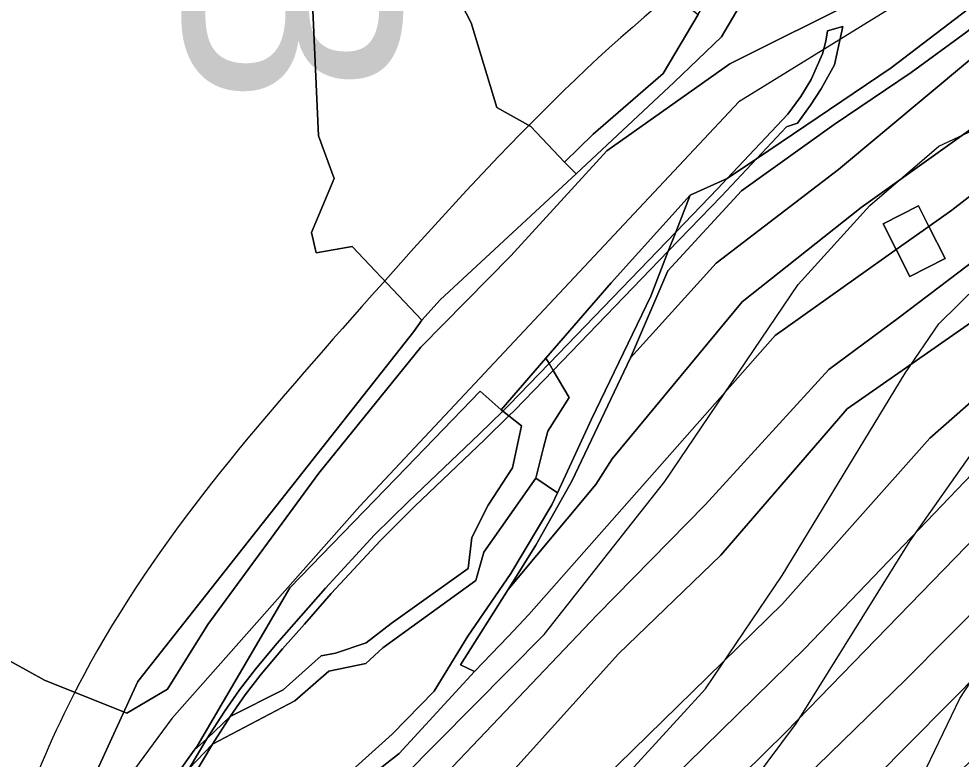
# Model space of a CAD drawing. Extents: x -510989 to -501240, y -1184665 to -1176089.
# Drawn here: x -504614 to -504423.1, y -1181160.3 to -1181010.1 of the extents above; entities that cross this region are included whole.
import ezdxf

# ---------------------------------------------------------------- set-up
doc = ezdxf.new("R2010")
doc.units = 0
for name, color, linetype in [('orna_puda', 7, 'Continuous'), ('ostatni_plocha_x_draha', 7, 'Continuous'), ('ostatni_plocha_x_jina_plocha', 7, 'Continuous'), ('ostatni_plocha_x_ostatni_komunikace', 7, 'Continuous'), ('STAV_USES', 7, 'Continuous'), ('STAV_zaplavove_uzemi', 7, 'Continuous'), ('trvaly_travni_porost', 7, 'Continuous'), ('vrstevnice_01', 7, 'Continuous'), ('vrstevnice_02', 7, 'Continuous')]:
    doc.layers.add(name, color=color, linetype=linetype)

msp = doc.modelspace()

# ---------------------------------------------------------------- linework, layer by layer
at = {"layer": 'orna_puda'}
msp.add_lwpolyline([(-504645.58, -1180971.03), (-504557.05, -1180910.28), (-504527.22, -1180901.31), (-504521, -1180899.25), (-504513.59, -1180912.94), (-504512.16, -1180929.33), (-504515.05, -1180942.49), (-504521.9, -1180947.8), (-504526.38, -1180955.09), (-504534.48, -1180970.65), (-504543, -1180974.91), (-504548.49, -1180982.51), (-504554.74, -1181002.38), (-504553.3, -1181033.87), (-504550.1, -1181042.54), (-504554.75, -1181053.45), (-504553.78, -1181057.59), (-504546.47, -1181056.28), (-504532.36, -1181071.28), (-504533.97, -1181073.52), (-504589.93, -1181144.54), (-504613.13, -1181195.22), (-504615.31, -1181201.45)], dxfattribs=at)
for points in [[(-504526.38, -1180955.09), (-504512.34, -1180969.17), (-504485.83, -1180997.71), (-504487.95, -1181000.25), (-504476.33, -1181009.26), (-504483.44, -1181021.2), (-504497.61, -1181033.56), (-504503.42, -1181039.22), (-504510.26, -1181031.95), (-504517.19, -1181028.11), (-504522.37, -1181010.93), (-504528.11, -1180999.81), (-504532.88, -1180982.82), (-504532.62, -1180974.11), (-504534.48, -1180970.65)], [(-504532.62, -1180974.11), (-504532.88, -1180982.82), (-504528.11, -1180999.81), (-504522.37, -1181010.93), (-504517.19, -1181028.11), (-504510.26, -1181031.95), (-504503.42, -1181039.22), (-504501.06, -1181041.56), (-504528.62, -1181067.13), (-504532.36, -1181071.28), (-504546.47, -1181056.28), (-504553.78, -1181057.59), (-504554.75, -1181053.45), (-504550.1, -1181042.54), (-504553.3, -1181033.87), (-504554.74, -1181002.38), (-504548.49, -1180982.51), (-504543, -1180974.91), (-504534.48, -1180970.65)]]:
    msp.add_lwpolyline(points, close=True, dxfattribs=at)
at = {"layer": 'ostatni_plocha_x_draha'}
for points in [[(-504615.31, -1181201.45), (-504613.13, -1181195.22), (-504589.93, -1181144.54), (-504533.97, -1181073.52), (-504532.36, -1181071.28), (-504528.62, -1181067.13), (-504501.06, -1181041.56), (-504481.26, -1181023.02), (-504471.63, -1181013.81), (-504461.34, -1180996.31), (-504441.53, -1180990.56), (-504438.54, -1180975.25), (-504436.1, -1180978.13), (-504430.64, -1180984.19), (-504399.93, -1180963.14), (-504373.58, -1180940.92), (-504372.24, -1180943.47), (-504370.07, -1180942.33), (-504371.61, -1180939.46), (-504190.06, -1180805.33)], [(-504417.9, -1181005.18), (-504437.27, -1181020.06), (-504464.53, -1181038.51), (-504458.48, -1181032.02), (-504456.25, -1181031.29), (-504453.61, -1181027.68), (-504451.42, -1181024.33), (-504448.74, -1181019.49), (-504447.08, -1181011.71), (-504450.16, -1181012.55), (-504450.49, -1181014.68), (-504451.16, -1181017.26), (-504453.48, -1181022.44), (-504455.56, -1181025.89), (-504458.2, -1181029.5), (-504470.49, -1181042.54), (-504477.99, -1181045.91), (-504494, -1181063.66), (-504507.2, -1181078.93), (-504516.27, -1181089.41), (-504520.57, -1181085.67), (-504535.49, -1181101.13), (-504559.12, -1181125.52), (-504577.89, -1181157.62), (-504578.53, -1181158.46), (-504589.7, -1181174.17)]]:
    msp.add_lwpolyline(points, dxfattribs=at)
at = {"layer": 'ostatni_plocha_x_jina_plocha'}
for points in [[(-504431.73, -1181048.08), (-504429.62, -1181052.24), (-504436.22, -1181056.93), (-504438.87, -1181051.69)], [(-504436.22, -1181056.93), (-504429.62, -1181052.24), (-504426.31, -1181058.78), (-504433.45, -1181062.4)]]:
    msp.add_lwpolyline(points, close=True, dxfattribs=at)
at = {"layer": 'ostatni_plocha_x_ostatni_komunikace'}
for points in [[(-504549.16, -1181164.96), (-504538.4, -1181155.18), (-504529.84, -1181146.47), (-504523.05, -1181135.3), (-504514.34, -1181122.64), (-504506.01, -1181108.71), (-504504.87, -1181106.29), (-504497.98, -1181091.36), (-504485.94, -1181066.37), (-504482.41, -1181057.29), (-504471.63, -1181046.12), (-504464.53, -1181038.51), (-504437.27, -1181020.06), (-504417.9, -1181005.18), (-504369.14, -1180962.17), (-504347.77, -1180945.57), (-504280.57, -1180895.07), (-504229.21, -1180863.23)], [(-504228.06, -1180864.62), (-504277.9, -1180895.38), (-504284.13, -1180899.51), (-504344.29, -1180945.45), (-504367.87, -1180963.72), (-504367.91, -1180964.79), (-504414.93, -1181006.93), (-504421.92, -1181012.78), (-504433.21, -1181021.04), (-504448.81, -1181031.57), (-504467.58, -1181045.04), (-504482.51, -1181061.25), (-504490.09, -1181078.88), (-504501.98, -1181103.93), (-504509.24, -1181116.91), (-504514.85, -1181125.86), (-504524.54, -1181141.13), (-504521.66, -1181142.49), (-504536.94, -1181159.12), (-504573.87, -1181188.07)]]:
    msp.add_lwpolyline(points, dxfattribs=at)
for points in [[(-504374.86, -1180938.48), (-504373.58, -1180940.92), (-504390.57, -1180949.42), (-504408.66, -1180952.2), (-504423.51, -1180960.35), (-504438.54, -1180975.25), (-504441.53, -1180990.56), (-504461.34, -1180996.31), (-504471.63, -1181013.81), (-504481.26, -1181023.02), (-504501.06, -1181041.56), (-504503.42, -1181039.22), (-504497.61, -1181033.56), (-504483.44, -1181021.2), (-504476.33, -1181009.26), (-504471.82, -1181001.39), (-504467.33, -1180993.27), (-504464.48, -1180989.4), (-504451.5, -1180984.7), (-504440.48, -1180971.77), (-504425.44, -1180958.07), (-504409.47, -1180949.18), (-504390.84, -1180945.75), (-504375.15, -1180937.86)], [(-504447.08, -1181011.71), (-504448.74, -1181019.49), (-504451.42, -1181024.33), (-504453.61, -1181027.68), (-504456.25, -1181031.29), (-504458.48, -1181032.02), (-504464.53, -1181038.51), (-504470.49, -1181042.54), (-504458.2, -1181029.5), (-504455.56, -1181025.89), (-504453.48, -1181022.44), (-504451.16, -1181017.26), (-504450.49, -1181014.68), (-504450.16, -1181012.55)], [(-504464.53, -1181038.51), (-504471.63, -1181046.12), (-504482.41, -1181057.29), (-504480.9, -1181053.39), (-504472.39, -1181044.55), (-504470.49, -1181042.54)], [(-504470.49, -1181042.54), (-504472.39, -1181044.55), (-504480.9, -1181053.39), (-504477.99, -1181045.91)], [(-504480.9, -1181053.39), (-504482.41, -1181057.29), (-504505.73, -1181081.44), (-504506.55, -1181080.04)], [(-504505.73, -1181081.44), (-504513.49, -1181089.48), (-504514.71, -1181090.67), (-504515.92, -1181089.69), (-504514.63, -1181088.44), (-504506.55, -1181080.04)], [(-504515.92, -1181089.69), (-504514.71, -1181090.67), (-504519.58, -1181095.42), (-504533.88, -1181109.07), (-504540.72, -1181115.92), (-504550.71, -1181126.7), (-504556.13, -1181132.91), (-504560.57, -1181137.9), (-504564.91, -1181143.05), (-504568.16, -1181147.26), (-504571.22, -1181151.63), (-504575.95, -1181156.18), (-504572.36, -1181150.58), (-504569.3, -1181146.21), (-504566.05, -1181142.01), (-504561.72, -1181136.85), (-504551.88, -1181125.61), (-504541.94, -1181114.79), (-504535.03, -1181108.02), (-504520.72, -1181094.37)], [(-504571.22, -1181151.63), (-504574.77, -1181157.26), (-504579.52, -1181162.17), (-504575.95, -1181156.18)], [(-504574.77, -1181157.26), (-504578.34, -1181163.25), (-504581.53, -1181169.45), (-504587.56, -1181182.64), (-504589.51, -1181187.05), (-504590.52, -1181185.6), (-504588.74, -1181181.55), (-504582.7, -1181168.37), (-504579.52, -1181162.17)]]:
    msp.add_lwpolyline(points, close=True, dxfattribs=at)
at = {"layer": 'STAV_USES'}
for p, q in [((-504423.12, -1180995.83), (-504469.94, -1181019.25)), ((-504469.94, -1181019.25), (-504423.12, -1180995.83)), ((-504469.94, -1181019.25), (-504494.86, -1181036.89)), ((-504494.86, -1181036.89), (-504469.94, -1181019.25)), ((-504494.86, -1181036.89), (-504514.32, -1181058.18)), ((-504514.32, -1181058.18), (-504494.86, -1181036.89)), ((-504514.32, -1181058.18), (-504532.56, -1181076.73)), ((-504532.56, -1181076.73), (-504514.32, -1181058.18)), ((-504532.56, -1181076.73), (-504553.23, -1181102.27)), ((-504553.23, -1181102.27), (-504532.56, -1181076.73)), ((-504608.86, -1181144.24), (-504725.03, -1181080.14)), ((-504725.03, -1181080.14), (-504608.86, -1181144.24)), ((-504553.23, -1181102.27), (-504575.72, -1181132.99)), ((-504575.72, -1181132.99), (-504553.23, -1181102.27)), ((-504575.72, -1181132.99), (-504583.93, -1181146.07)), ((-504583.93, -1181146.07), (-504575.72, -1181132.99)), ((-504592.14, -1181150.93), (-504608.86, -1181144.24)), ((-504608.86, -1181144.24), (-504592.14, -1181150.93)), ((-504583.93, -1181146.07), (-504592.14, -1181150.93)), ((-504592.14, -1181150.93), (-504583.93, -1181146.07))]:
    msp.add_line(p, q, dxfattribs=at)
at = {"layer": 'STAV_zaplavove_uzemi'}
for points in [[(-503691.1, -1180709.63), (-503698.14, -1180689.92), (-503726.29, -1180661.77), (-503758.67, -1180635.02), (-503793.87, -1180613.9), (-503848.78, -1180591.37), (-503885.38, -1180575.88), (-503937.22, -1180564.11), (-503952.58, -1180564.11), (-503964.1, -1180580.75), (-503962.82, -1180602.51), (-503964.1, -1180625.54), (-503990.97, -1180635.78), (-504028.09, -1180635.78), (-504080.57, -1180656.26), (-504118.96, -1180675.46), (-504153.52, -1180702.34), (-504177.84, -1180745.85), (-504193.2, -1180768.89), (-504226.47, -1180789.37), (-504318.63, -1180820.09), (-504383.9, -1180844.41), (-504463.25, -1180867.44), (-504524.69, -1180885.36), (-504582.26, -1180902.78), (-504631.98, -1180942.98), (-504690.15, -1180991.64), (-504735.64, -1181042.41), (-504756.79, -1181076.26), (-504777.95, -1181112.22)], [(-504594.17, -1181642.09), (-504629.77, -1181535.28), (-504650.39, -1181443.46), (-504674.75, -1181355.39), (-504706.6, -1181265.44), (-504719.72, -1181182.99), (-504747.83, -1181113.66), (-504727.29, -1181064.42), (-504683.65, -1181020.77), (-504624.52, -1180967.28), (-504575.24, -1180927.85), (-504544.27, -1180915.18), (-504445.72, -1180881.39), (-504404.89, -1180867.31), (-504292.26, -1180829.3), (-504179.63, -1180791.29), (-504099.38, -1180734.98), (-504020.54, -1180698.37), (-503957.18, -1180675.84), (-503893.83, -1180664.58), (-503865.67, -1180678.66), (-503817.8, -1180689.92), (-503788.24, -1180689.92), (-503764.3, -1180695.55), (-503736.15, -1180687.11), (-503717.85, -1180698.37), (-503716.44, -1180708.23)], [(-502250.32, -1184002.61), (-502355.07, -1183875.41), (-502442.37, -1183790.61), (-502477.29, -1183700.82), (-502532.16, -1183578.61), (-502567.08, -1183448.91), (-502626.05, -1183402.34), (-502705.41, -1183380.59), (-502814.2, -1183349.87), (-502882.03, -1183297.39), (-502931.95, -1183237.24), (-503042.02, -1183107.97), (-503139.64, -1183018.94), (-503222.14, -1182957.59), (-503308.56, -1182839.96), (-503316.24, -1182784.92), (-503330.32, -1182756.77), (-503348.24, -1182719.65), (-503334.16, -1182651.82), (-503323.92, -1182595.5), (-503313.68, -1182526.39), (-503294.1, -1182480.5), (-503251.86, -1182396.03), (-503229.34, -1182314.37), (-503216.1, -1182227.15), (-503242.43, -1182174.5), (-503271.86, -1182129.59), (-503287.34, -1182081.58), (-503343.88, -1182028.1), (-503361.79, -1182008.91), (-503396.35, -1181952.59), (-503442.43, -1181933.39), (-503497.46, -1181888.6), (-503525.62, -1181860.44), (-503528.18, -1181837.4), (-503548.66, -1181767.01), (-503558.9, -1181729.89), (-503576.82, -1181682.53), (-503578.1, -1181621.1), (-503567.86, -1181572.46), (-503552.5, -1181536.63), (-503538.04, -1181458.36), (-503518.33, -1181411.9), (-503509.88, -1181341.51), (-503497.21, -1181207.63), (-503499.77, -1181097.56), (-503498.02, -1181031.35), (-503510.82, -1180970.85), (-503549.22, -1180952.23), (-503571.32, -1180940.6), (-503605.07, -1180937.11), (-503651.61, -1180939.44), (-503671.39, -1180917.33), (-503679.53, -1180892.89), (-503713.27, -1180871.95), (-503727.24, -1180859.15), (-503734.22, -1180833.55), (-503728.4, -1180799.81), (-503741.2, -1180770.72), (-503722.82, -1180725.17), (-503721.54, -1180703.41), (-503731.78, -1180697.01), (-503767.61, -1180699.57), (-503790.65, -1180697.01), (-503817.53, -1180697.01), (-503861.04, -1180686.77), (-503889.2, -1180675.25), (-503900.72, -1180668.85), (-503953.2, -1180679.09), (-503997.99, -1180697.01), (-504063.27, -1180722.61), (-504109.34, -1180749.49), (-504142.62, -1180776.36), (-504177.18, -1180796.84), (-504211.73, -1180817.32), (-504414.98, -1180961.5), (-504472.7, -1180998.11), (-504544.51, -1181068.5), (-504600.82, -1181143.12), (-504621.94, -1181196.62), (-504641.65, -1181267.01), (-504660.25, -1181350.62), (-504634.7, -1181398.32), (-504617.66, -1181447.72), (-504600.62, -1181492.01), (-504587, -1181548.23), (-504592.11, -1181628.29), (-504569.96, -1181682.81), (-504568.26, -1181664.07), (-504554.63, -1181621.48), (-504547.82, -1181597.63)], [(-504826.46, -1182247.73), (-504827.62, -1182204.68), (-504817.15, -1182165.12), (-504791.55, -1182113.93), (-504727.56, -1182034.81), (-504708.94, -1182017.35), (-504669.38, -1181991.76), (-504649.6, -1181961.5), (-504628.66, -1181917.29), (-504601.9, -1181867.26), (-504597.24, -1181809.08), (-504585.16, -1181766.79), (-504596.8, -1181741.4), (-504604.2, -1181726.59), (-504633.82, -1181658.9), (-504646.51, -1181600.72), (-504660.26, -1181556.29), (-504751.04, -1181459.08), (-504798.4, -1181384.84), (-504826.55, -1181347.73), (-504862.39, -1181315.73), (-504866.23, -1181265.81), (-504862.39, -1181205.66), (-504853.43, -1181164.7), (-504793.92, -1181116.47), (-504755.84, -1181064.64), (-504725.17, -1181018.1), (-504649.01, -1180947.23), (-504594, -1180900.69), (-504545.35, -1180879.53), (-504377.38, -1180832.83), (-504317.01, -1180808.36), (-504368.93, -1180802.59), (-504426.63, -1180826.63), (-504542.02, -1180859.32)]]:
    msp.add_spline(points, degree=3, dxfattribs=at)
at = {"layer": 'trvaly_travni_porost'}
for points in [[(-504573.87, -1181188.07), (-504536.94, -1181159.12), (-504521.66, -1181142.49), (-504514.87, -1181135.39), (-504510.68, -1181130.94), (-504460.74, -1181074.39), (-504436.22, -1181056.93), (-504433.45, -1181062.4), (-504426.31, -1181058.78), (-504429.62, -1181052.24), (-504424.98, -1181048.93), (-504400.92, -1181030.28), (-504367.54, -1181008.35), (-504336.51, -1180990.37), (-504249.1, -1180935.08), (-504233.44, -1180925.55), (-504166.07, -1180876.01)], [(-504155.36, -1180880.21), (-504201.89, -1180913.93), (-504219.97, -1180927.65), (-504246.12, -1180946.46), (-504247.41, -1180944.93), (-504299.26, -1180980.16), (-504327.13, -1180998.37), (-504392.38, -1181038.85), (-504415.43, -1181055.37), (-504435.85, -1181070.87), (-504449.89, -1181081.28), (-504474.95, -1181108.67), (-504496.82, -1181131.03), (-504528.81, -1181164.62)], [(-504528.81, -1181164.62), (-504496.82, -1181131.03), (-504474.95, -1181108.67), (-504449.89, -1181081.28), (-504435.85, -1181070.87), (-504415.43, -1181055.37), (-504392.38, -1181038.85), (-504327.13, -1180998.37), (-504299.26, -1180980.16), (-504247.41, -1180944.93), (-504246.12, -1180946.46), (-504219.97, -1180927.65), (-504201.89, -1180913.93), (-504155.36, -1180880.21)], [(-504062.82, -1180880.95), (-504078.99, -1180894.2), (-504104.63, -1180915.8), (-504133.69, -1180940.65), (-504180.33, -1180976.71), (-504209.73, -1180998.17), (-504256.61, -1181026.15), (-504303.71, -1181060.3), (-504370.97, -1181102.77), (-504377.93, -1181106.53), (-504403.66, -1181126.85), (-504448.06, -1181171.68)], [(-504146.77, -1180885.62), (-504181.8, -1180912.75), (-504226.87, -1180947.42), (-504239.55, -1180954.85), (-504241.32, -1180952.83), (-504306.08, -1180998.02), (-504325.39, -1181011.85), (-504349.77, -1181026.71), (-504384.85, -1181046.46), (-504446.15, -1181089.21), (-504471.78, -1181118.94), (-504492.53, -1181138.89), (-504515.34, -1181164.27)], [(-504515.34, -1181164.27), (-504492.53, -1181138.89), (-504471.78, -1181118.94), (-504446.15, -1181089.21), (-504384.85, -1181046.46), (-504349.77, -1181026.71), (-504325.39, -1181011.85), (-504306.08, -1180998.02), (-504241.32, -1180952.83), (-504239.55, -1180954.85), (-504226.87, -1180947.42), (-504181.8, -1180912.75), (-504146.77, -1180885.62)], [(-504132.7, -1180886.07), (-504162.2, -1180909.35), (-504208.32, -1180945.96), (-504221.24, -1180956.37), (-504233.11, -1180963.64), (-504234.32, -1180962.02), (-504286.66, -1180995.73), (-504318.65, -1181020.3), (-504381.72, -1181056.44), (-504396.9, -1181067.91), (-504402.18, -1181071.26), (-504429.44, -1181095.21), (-504459.3, -1181128.8), (-504498.64, -1181167.33)], [(-504498.64, -1181167.33), (-504459.3, -1181128.8), (-504429.44, -1181095.21), (-504402.18, -1181071.26), (-504396.9, -1181067.91), (-504381.72, -1181056.44), (-504318.65, -1181020.3), (-504286.66, -1180995.73), (-504234.32, -1180962.02), (-504233.11, -1180963.64), (-504221.24, -1180956.37), (-504208.32, -1180945.96), (-504162.2, -1180909.35), (-504132.7, -1180886.07)], [(-504118.6, -1180887.88), (-504150, -1180911.7), (-504181.44, -1180939.02), (-504210.07, -1180960.88), (-504237.88, -1180978.13), (-504288.48, -1181013.23), (-504314.75, -1181032), (-504351.15, -1181054.13), (-504370.8, -1181064.99), (-504400.75, -1181084.29), (-504420.82, -1181102.4), (-504454.7, -1181137.74), (-504495.6, -1181177.92)], [(-504495.6, -1181177.92), (-504454.7, -1181137.74), (-504420.82, -1181102.4), (-504400.75, -1181084.29), (-504370.8, -1181064.99), (-504351.15, -1181054.13), (-504314.75, -1181032), (-504288.48, -1181013.23), (-504237.88, -1180978.13), (-504210.07, -1180960.88), (-504181.44, -1180939.02), (-504150, -1180911.7), (-504118.6, -1180887.88)], [(-504108.15, -1180891.53), (-504139.7, -1180917.37), (-504161.39, -1180936.27), (-504191.9, -1180959.2), (-504210.71, -1180972.98), (-504246.88, -1180997.05), (-504272.45, -1181013.5), (-504307.94, -1181039.54), (-504325.77, -1181052.01), (-504355.69, -1181069.54), (-504392.02, -1181091.4), (-504417.49, -1181112.42), (-504458.63, -1181154.82), (-504510.84, -1181206.27)], [(-504510.84, -1181206.27), (-504458.63, -1181154.82), (-504417.49, -1181112.42), (-504392.02, -1181091.4), (-504355.69, -1181069.54), (-504325.77, -1181052.01), (-504307.94, -1181039.54), (-504272.45, -1181013.5), (-504246.88, -1180997.05), (-504210.71, -1180972.98), (-504191.9, -1180959.2), (-504161.39, -1180936.27), (-504139.7, -1180917.37), (-504108.15, -1180891.53)], [(-504092.51, -1180891.45), (-504121.12, -1180916.03), (-504143.01, -1180935.34), (-504181.4, -1180965.03), (-504196.06, -1180976.43), (-504221.56, -1180993.36), (-504264.36, -1181020.86), (-504297.57, -1181046.25), (-504317.63, -1181059.77), (-504383.12, -1181098.46), (-504408.62, -1181118.26), (-504434.29, -1181144.13), (-504459.96, -1181169.1)], [(-504459.96, -1181169.1), (-504434.29, -1181144.13), (-504408.62, -1181118.26), (-504383.12, -1181098.46), (-504317.63, -1181059.77), (-504297.57, -1181046.25), (-504264.36, -1181020.86), (-504221.56, -1180993.36), (-504196.06, -1180976.43), (-504181.4, -1180965.03), (-504143.01, -1180935.34), (-504121.12, -1180916.03), (-504092.51, -1180891.45)], [(-504448.06, -1181171.68), (-504403.66, -1181126.85), (-504377.93, -1181106.53), (-504370.97, -1181102.77), (-504303.71, -1181060.3), (-504256.61, -1181026.15), (-504209.73, -1180998.17), (-504180.33, -1180976.71), (-504133.69, -1180940.65), (-504104.63, -1180915.8), (-504078.99, -1180894.2), (-504108.33, -1180920.79), (-504181, -1180982.68), (-504215.27, -1181005.68), (-504370.81, -1181116.07), (-504391.68, -1181132.29), (-504423.02, -1181162.44)], [(-504420.19, -1181031.83), (-504443.31, -1181048.42), (-504467.45, -1181067.55), (-504493.82, -1181099.4), (-504497.13, -1181104.57), (-504514.85, -1181125.86), (-504509.24, -1181116.91), (-504501.98, -1181103.93), (-504490.09, -1181078.88), (-504472.71, -1181059.72), (-504447.93, -1181040.67), (-504412.4, -1181011.03)], [(-504400.92, -1181030.28), (-504424.98, -1181048.93), (-504429.62, -1181052.24), (-504431.73, -1181048.08), (-504438.87, -1181051.69), (-504436.22, -1181056.93), (-504460.74, -1181074.39), (-504510.68, -1181130.94), (-504514.87, -1181135.39), (-504521.66, -1181142.49), (-504524.54, -1181141.13), (-504514.85, -1181125.86), (-504497.13, -1181104.57), (-504493.82, -1181099.4), (-504467.45, -1181067.55), (-504443.31, -1181048.42), (-504420.19, -1181031.83)]]:
    msp.add_lwpolyline(points, dxfattribs=at)
for points in [[(-504256.48, -1180897.31), (-504249.37, -1180910.07), (-504267.38, -1180921.58), (-504317.95, -1180952.62), (-504383.35, -1180992.46), (-504412.4, -1181011.03), (-504447.93, -1181040.67), (-504472.71, -1181059.72), (-504490.09, -1181078.88), (-504482.51, -1181061.25), (-504467.58, -1181045.04), (-504448.81, -1181031.57), (-504433.21, -1181021.04), (-504421.92, -1181012.78), (-504414.93, -1181006.93), (-504367.91, -1180964.79), (-504357.82, -1180960.33), (-504344.95, -1180953.72), (-504312.37, -1180933.83)], [(-504477.99, -1181045.91), (-504480.9, -1181053.39), (-504506.55, -1181080.04), (-504507.2, -1181078.93), (-504494, -1181063.66)], [(-504482.41, -1181057.29), (-504485.94, -1181066.37), (-504497.98, -1181091.36), (-504504.87, -1181106.29), (-504509.28, -1181103.29), (-504507.68, -1181097.07), (-504506.85, -1181093.74), (-504502.53, -1181086.91), (-504505.73, -1181081.44)], [(-504506.55, -1181080.04), (-504514.63, -1181088.44), (-504515.92, -1181089.69), (-504516.27, -1181089.41), (-504507.2, -1181078.93)], [(-504502.53, -1181086.91), (-504506.85, -1181093.74), (-504507.68, -1181097.07), (-504509.28, -1181103.29), (-504519.81, -1181118.3), (-504521.4, -1181124.06), (-504540.25, -1181137.69), (-504543.74, -1181140.87), (-504551.24, -1181142.46), (-504558.13, -1181148.45), (-504574.77, -1181157.26), (-504571.22, -1181151.63), (-504560.47, -1181146.23), (-504552.77, -1181139.29), (-504549.89, -1181138.75), (-504543.67, -1181136.71), (-504538.6, -1181132.77), (-504522.99, -1181121.62), (-504522.23, -1181115.33), (-504518.89, -1181108.74), (-504513.99, -1181101.2), (-504512.17, -1181092.71), (-504514.71, -1181090.67), (-504513.49, -1181089.48), (-504505.73, -1181081.44)], [(-504516.27, -1181089.41), (-504515.92, -1181089.69), (-504520.72, -1181094.37), (-504535.03, -1181108.02), (-504541.94, -1181114.79), (-504551.88, -1181125.61), (-504561.72, -1181136.85), (-504566.05, -1181142.01), (-504569.3, -1181146.21), (-504572.36, -1181150.58), (-504575.95, -1181156.18), (-504578.53, -1181158.46), (-504577.89, -1181157.62), (-504559.12, -1181125.52), (-504535.49, -1181101.13), (-504520.57, -1181085.67)], [(-504514.71, -1181090.67), (-504512.17, -1181092.71), (-504513.99, -1181101.2), (-504518.89, -1181108.74), (-504522.23, -1181115.33), (-504522.99, -1181121.62), (-504538.6, -1181132.77), (-504543.67, -1181136.71), (-504549.89, -1181138.75), (-504552.77, -1181139.29), (-504560.47, -1181146.23), (-504571.22, -1181151.63), (-504568.16, -1181147.26), (-504564.91, -1181143.05), (-504560.57, -1181137.9), (-504556.13, -1181132.91), (-504550.71, -1181126.7), (-504540.72, -1181115.92), (-504533.88, -1181109.07), (-504519.58, -1181095.42)], [(-504504.87, -1181106.29), (-504506.01, -1181108.71), (-504514.34, -1181122.64), (-504523.05, -1181135.3), (-504529.84, -1181146.47), (-504538.4, -1181155.18), (-504549.16, -1181164.96), (-504561.36, -1181174.59), (-504585.39, -1181192.93), (-504589.51, -1181187.05), (-504587.56, -1181182.64), (-504581.53, -1181169.45), (-504578.34, -1181163.25), (-504574.77, -1181157.26), (-504558.13, -1181148.45), (-504551.24, -1181142.46), (-504543.74, -1181140.87), (-504540.25, -1181137.69), (-504521.4, -1181124.06), (-504519.81, -1181118.3), (-504509.28, -1181103.29)], [(-504575.95, -1181156.18), (-504579.52, -1181162.17), (-504588.13, -1181178.38), (-504590.89, -1181178.72), (-504589.7, -1181174.17), (-504578.53, -1181158.46)]]:
    msp.add_lwpolyline(points, close=True, dxfattribs=at)
at = {"layer": 'vrstevnice_01'}
for points in [[(-504530.59, -1181207), (-504474.91, -1181146), (-504459.31, -1181123), (-504434.41, -1181082), (-504427.59, -1181072), (-504419.5, -1181064), (-504407.91, -1181056), (-504397.19, -1181052), (-504352.81, -1181047), (-504338.81, -1181041), (-504326.81, -1181034), (-504292.81, -1181007), (-504284.41, -1181002), (-504266.59, -1180993), (-504236.91, -1180986), (-504225.59, -1180981), (-504207.91, -1180965), (-504191.09, -1180936), (-504180.5, -1180923), (-504167.81, -1180914), (-504145.31, -1180905), (-504132.5, -1180896), (-504119.5, -1180881)], [(-504214.19, -1180890), (-504226.19, -1180898), (-504241.19, -1180913), (-504250.31, -1180924), (-504260.09, -1180934), (-504272.31, -1180942), (-504281.81, -1180946), (-504295.81, -1180949), (-504315.19, -1180951), (-504351.81, -1180962), (-504359.59, -1180964), (-504364.59, -1180963), (-504468.09, -1181027), (-504544.91, -1181109), (-504583, -1181152), (-504597, -1181171), (-504610.69, -1181191), (-504624.31, -1181207)], [(-504430.09, -1181162), (-504423.31, -1181148), (-504407.09, -1181123)]]:
    msp.add_lwpolyline(points, dxfattribs=at)
at = {"layer": 'vrstevnice_02'}
for points in [[(-504536.31, -1181164), (-504507.59, -1181135), (-504483.09, -1181104), (-504456.09, -1181064), (-504441.59, -1181048), (-504427.59, -1181036), (-504410.5, -1181028), (-504387.5, -1181021), (-504355.31, -1181016), (-504345.81, -1181013), (-504337, -1181007), (-504314.69, -1180990), (-504303.09, -1180982), (-504254.59, -1180961), (-504242.31, -1180954), (-504236.81, -1180949), (-504232.19, -1180944), (-504218.59, -1180922), (-504210.59, -1180912), (-504196.5, -1180901), (-504172.81, -1180890)], [(-504418, -1181094), (-504433.5, -1181116), (-504456.5, -1181153), (-504491.59, -1181200)]]:
    msp.add_lwpolyline(points, dxfattribs=at)

# ---------------------------------------------------------------- texts
at = {"layer": 'STAV_USES'}
msp.add_text('LB', height=45, rotation=270, dxfattribs=at).set_placement((-504581.11, -1180954.4))

doc.saveas('drawing.dxf')
